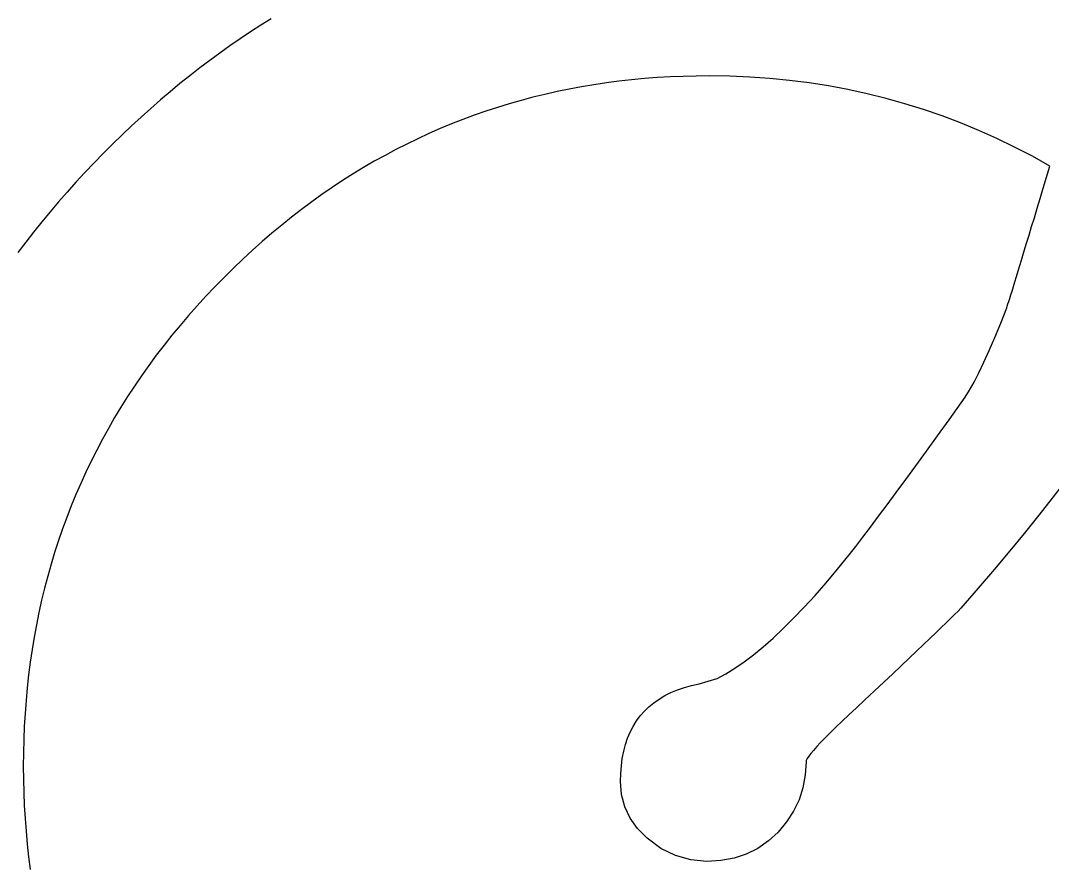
# Model space of a CAD drawing. Extents: x 99976 to 100136, y 99905 to 100011.
# Drawn here: x 100009.49354 to 100009.53496, y 100005.56369 to 100005.59764 of the extents above; entities that cross this region are included whole.
import ezdxf

# ---------------------------------------------------------------- set-up
doc = ezdxf.new("R2010")
doc.units = 0
doc.layers.add('TR_SN_ConstructionSigns', color=7, linetype='Continuous')

msp = doc.modelspace()

# ---------------------------------------------------------------- linework, layer by layer
at = {"layer": 'TR_SN_ConstructionSigns'}
for p, q in [((100009.503616, 100005.597716), (100009.503197, 100005.597454)), ((100009.50278, 100005.597185), (100009.502367, 100005.596909)), ((100009.503197, 100005.597454), (100009.50278, 100005.597185)), ((100009.502367, 100005.596909), (100009.501956, 100005.596626)), ((100009.501548, 100005.596336), (100009.501143, 100005.596039)), ((100009.501956, 100005.596626), (100009.501548, 100005.596336)), ((100009.501143, 100005.596039), (100009.500741, 100005.595735)), ((100009.500341, 100005.595424), (100009.499945, 100005.595106)), ((100009.500741, 100005.595735), (100009.500341, 100005.595424)), ((100009.521221, 100005.595416), (100009.520691, 100005.595412)), ((100009.522035, 100005.595405), (100009.521221, 100005.595416)), ((100009.499945, 100005.595106), (100009.499551, 100005.594781)), ((100009.516581, 100005.595062), (100009.516084, 100005.594978)), ((100009.517082, 100005.595136), (100009.516581, 100005.595062)), ((100009.517587, 100005.595202), (100009.517082, 100005.595136)), ((100009.518095, 100005.595259), (100009.517587, 100005.595202)), ((100009.518607, 100005.595307), (100009.518095, 100005.595259)), ((100009.519122, 100005.595346), (100009.518607, 100005.595307)), ((100009.519642, 100005.595377), (100009.519122, 100005.595346)), ((100009.520164, 100005.595399), (100009.519642, 100005.595377)), ((100009.520691, 100005.595412), (100009.520164, 100005.595399)), ((100009.522842, 100005.595372), (100009.522035, 100005.595405)), ((100009.523643, 100005.595316), (100009.522842, 100005.595372)), ((100009.524438, 100005.595237), (100009.523643, 100005.595316)), ((100009.525227, 100005.595137), (100009.524438, 100005.595237)), ((100009.526009, 100005.595014), (100009.525227, 100005.595137)), ((100009.526785, 100005.594868), (100009.526009, 100005.595014)), ((100009.499551, 100005.594781), (100009.49916, 100005.594449)), ((100009.514614, 100005.594676), (100009.514131, 100005.594558)), ((100009.5151, 100005.594786), (100009.514614, 100005.594676)), ((100009.51559, 100005.594886), (100009.5151, 100005.594786)), ((100009.516084, 100005.594978), (100009.51559, 100005.594886)), ((100009.527554, 100005.594701), (100009.526785, 100005.594868)), ((100009.528318, 100005.594511), (100009.527554, 100005.594701)), ((100009.49916, 100005.594449), (100009.498772, 100005.59411)), ((100009.513177, 100005.594295), (100009.512705, 100005.594151)), ((100009.513652, 100005.594431), (100009.513177, 100005.594295)), ((100009.514131, 100005.594558), (100009.513652, 100005.594431)), ((100009.529075, 100005.594298), (100009.528318, 100005.594511)), ((100009.529825, 100005.594063), (100009.529075, 100005.594298)), ((100009.498387, 100005.593764), (100009.498005, 100005.593411)), ((100009.498772, 100005.59411), (100009.498387, 100005.593764)), ((100009.511772, 100005.593836), (100009.511312, 100005.593665)), ((100009.512237, 100005.593998), (100009.511772, 100005.593836)), ((100009.512705, 100005.594151), (100009.512237, 100005.593998)), ((100009.53057, 100005.593806), (100009.529825, 100005.594063)), ((100009.531308, 100005.593527), (100009.53057, 100005.593806)), ((100009.498005, 100005.593411), (100009.497625, 100005.593052)), ((100009.510854, 100005.593485), (100009.510401, 100005.593297)), ((100009.511312, 100005.593665), (100009.510854, 100005.593485)), ((100009.532039, 100005.593225), (100009.531308, 100005.593527)), ((100009.497625, 100005.593052), (100009.497248, 100005.592685)), ((100009.509951, 100005.5931), (100009.509505, 100005.592894)), ((100009.510401, 100005.593297), (100009.509951, 100005.5931)), ((100009.532765, 100005.592901), (100009.532039, 100005.593225)), ((100009.497248, 100005.592685), (100009.496874, 100005.592311)), ((100009.509062, 100005.59268), (100009.508623, 100005.592457)), ((100009.509505, 100005.592894), (100009.509062, 100005.59268)), ((100009.533484, 100005.592554), (100009.532765, 100005.592901)), ((100009.534197, 100005.592185), (100009.533484, 100005.592554)), ((100009.496874, 100005.592311), (100009.496499, 100005.591925)), ((100009.508188, 100005.592224), (100009.507756, 100005.591984)), ((100009.508623, 100005.592457), (100009.508188, 100005.592224)), ((100009.534904, 100005.591794), (100009.534197, 100005.592185)), ((100009.496499, 100005.591925), (100009.49613, 100005.591536)), ((100009.507328, 100005.591734), (100009.506904, 100005.591476)), ((100009.507756, 100005.591984), (100009.507328, 100005.591734)), ((100009.534767, 100005.591342), (100009.534904, 100005.591794)), ((100009.49613, 100005.591536), (100009.495768, 100005.591144)), ((100009.506904, 100005.591476), (100009.506483, 100005.591209)), ((100009.534636, 100005.590909), (100009.534767, 100005.591342)), ((100009.495768, 100005.591144), (100009.495414, 100005.59075)), ((100009.506066, 100005.590933), (100009.505652, 100005.590648)), ((100009.506483, 100005.591209), (100009.506066, 100005.590933)), ((100009.534511, 100005.590494), (100009.534636, 100005.590909)), ((100009.495414, 100005.59075), (100009.495067, 100005.590352)), ((100009.505652, 100005.590648), (100009.505243, 100005.590355)), ((100009.534391, 100005.590097), (100009.534511, 100005.590494)), ((100009.495067, 100005.590352), (100009.494726, 100005.589951)), ((100009.504836, 100005.590053), (100009.504434, 100005.589742)), ((100009.505243, 100005.590355), (100009.504836, 100005.590053)), ((100009.534276, 100005.589719), (100009.534391, 100005.590097)), ((100009.494726, 100005.589951), (100009.494394, 100005.589548)), ((100009.504434, 100005.589742), (100009.504035, 100005.589422)), ((100009.534167, 100005.589359), (100009.534276, 100005.589719)), ((100009.494394, 100005.589548), (100009.494068, 100005.589141)), ((100009.504035, 100005.589422), (100009.50364, 100005.589094)), ((100009.534063, 100005.589017), (100009.534167, 100005.589359)), ((100009.494068, 100005.589141), (100009.493749, 100005.588732)), ((100009.50364, 100005.589094), (100009.503248, 100005.588757)), ((100009.533965, 100005.588694), (100009.534063, 100005.589017)), ((100009.493749, 100005.588732), (100009.493438, 100005.58832)), ((100009.50286, 100005.588411), (100009.502476, 100005.588056)), ((100009.503248, 100005.588757), (100009.50286, 100005.588411)), ((100009.533786, 100005.588103), (100009.533873, 100005.588389)), ((100009.533873, 100005.588389), (100009.533965, 100005.588694)), ((100009.502476, 100005.588056), (100009.502095, 100005.587693)), ((100009.533704, 100005.587835), (100009.533786, 100005.588103)), ((100009.502095, 100005.587693), (100009.501718, 100005.587321)), ((100009.533557, 100005.587354), (100009.533628, 100005.587585)), ((100009.533628, 100005.587585), (100009.533704, 100005.587835)), ((100009.501718, 100005.587321), (100009.501347, 100005.586942)), ((100009.533432, 100005.586947), (100009.533492, 100005.587141)), ((100009.533492, 100005.587141), (100009.533557, 100005.587354)), ((100009.501347, 100005.586942), (100009.500985, 100005.58656)), ((100009.533329, 100005.586613), (100009.533378, 100005.586771)), ((100009.533378, 100005.586771), (100009.533432, 100005.586947)), ((100009.500985, 100005.58656), (100009.500632, 100005.586174)), ((100009.533216, 100005.586251), (100009.533249, 100005.586353)), ((100009.533249, 100005.586353), (100009.533286, 100005.586474)), ((100009.533286, 100005.586474), (100009.533329, 100005.586613)), ((100009.500632, 100005.586174), (100009.500287, 100005.585785)), ((100009.532924, 100005.585481), (100009.533168, 100005.586101)), ((100009.533168, 100005.586101), (100009.533189, 100005.586167)), ((100009.533189, 100005.586167), (100009.533216, 100005.586251)), ((100009.500287, 100005.585785), (100009.499951, 100005.585391)), ((100009.532689, 100005.58491), (100009.532924, 100005.585481)), ((100009.499951, 100005.585391), (100009.499624, 100005.584994)), ((100009.499624, 100005.584994), (100009.499306, 100005.584594)), ((100009.532465, 100005.584388), (100009.532689, 100005.58491)), ((100009.499306, 100005.584594), (100009.498996, 100005.584189)), ((100009.53225, 100005.583914), (100009.532465, 100005.584388)), ((100009.498996, 100005.584189), (100009.498695, 100005.583781)), ((100009.532046, 100005.583488), (100009.53225, 100005.583914)), ((100009.498695, 100005.583781), (100009.498403, 100005.583369)), ((100009.531852, 100005.583111), (100009.532046, 100005.583488)), ((100009.498403, 100005.583369), (100009.498119, 100005.582953)), ((100009.531668, 100005.582783), (100009.531852, 100005.583111)), ((100009.498119, 100005.582953), (100009.497844, 100005.582533)), ((100009.531494, 100005.582503), (100009.531668, 100005.582783)), ((100009.497844, 100005.582533), (100009.497578, 100005.58211)), ((100009.530847, 100005.581597), (100009.53133, 100005.582272)), ((100009.53133, 100005.582272), (100009.531494, 100005.582503)), ((100009.497578, 100005.58211), (100009.497321, 100005.581683)), ((100009.497321, 100005.581683), (100009.497072, 100005.581252)), ((100009.530383, 100005.580952), (100009.530847, 100005.581597)), ((100009.497072, 100005.581252), (100009.496832, 100005.580818)), ((100009.529939, 100005.580338), (100009.530383, 100005.580952)), ((100009.496832, 100005.580818), (100009.496601, 100005.58038)), ((100009.496601, 100005.58038), (100009.496378, 100005.579938)), ((100009.529516, 100005.579753), (100009.529939, 100005.580338)), ((100009.496378, 100005.579938), (100009.496164, 100005.579492)), ((100009.529111, 100005.579199), (100009.529516, 100005.579753)), ((100009.496164, 100005.579492), (100009.495959, 100005.579043)), ((100009.495959, 100005.579043), (100009.495763, 100005.57859)), ((100009.528727, 100005.578675), (100009.529111, 100005.579199)), ((100009.535353, 100005.578914), (100009.534897, 100005.578322)), ((100009.495763, 100005.57859), (100009.495575, 100005.578133)), ((100009.528363, 100005.578181), (100009.528727, 100005.578675)), ((100009.495575, 100005.578133), (100009.495397, 100005.577672)), ((100009.528018, 100005.577718), (100009.528363, 100005.578181)), ((100009.534897, 100005.578322), (100009.534402, 100005.577694)), ((100009.495397, 100005.577672), (100009.495226, 100005.577208)), ((100009.527694, 100005.577284), (100009.528018, 100005.577718)), ((100009.534402, 100005.577694), (100009.533867, 100005.57703)), ((100009.495226, 100005.577208), (100009.495065, 100005.57674)), ((100009.527389, 100005.576881), (100009.527694, 100005.577284)), ((100009.527104, 100005.576508), (100009.527389, 100005.576881)), ((100009.533867, 100005.57703), (100009.533292, 100005.576332)), ((100009.495065, 100005.57674), (100009.494912, 100005.576268)), ((100009.526839, 100005.576165), (100009.527104, 100005.576508)), ((100009.494912, 100005.576268), (100009.494768, 100005.575792)), ((100009.526372, 100005.575592), (100009.526839, 100005.576165)), ((100009.533292, 100005.576332), (100009.532677, 100005.575598)), ((100009.494768, 100005.575792), (100009.494633, 100005.575313)), ((100009.525916, 100005.575051), (100009.526372, 100005.575592)), ((100009.532677, 100005.575598), (100009.532022, 100005.574829)), ((100009.494633, 100005.575313), (100009.494507, 100005.57483)), ((100009.494507, 100005.57483), (100009.494389, 100005.574343)), ((100009.525468, 100005.574541), (100009.525916, 100005.575051)), ((100009.532022, 100005.574829), (100009.531328, 100005.574024)), ((100009.494389, 100005.574343), (100009.49428, 100005.573853)), ((100009.525031, 100005.574064), (100009.525468, 100005.574541)), ((100009.524603, 100005.573618), (100009.525031, 100005.574064)), ((100009.531209, 100005.573905), (100009.53107, 100005.573768)), ((100009.531328, 100005.574024), (100009.531209, 100005.573905)), ((100009.49428, 100005.573853), (100009.494179, 100005.573358)), ((100009.524185, 100005.573204), (100009.524603, 100005.573618)), ((100009.530912, 100005.573613), (100009.530733, 100005.573439)), ((100009.53107, 100005.573768), (100009.530912, 100005.573613)), ((100009.494179, 100005.573358), (100009.494088, 100005.57286)), ((100009.523777, 100005.572822), (100009.524185, 100005.573204)), ((100009.530534, 100005.573247), (100009.530316, 100005.573037)), ((100009.530733, 100005.573439), (100009.530534, 100005.573247)), ((100009.494088, 100005.57286), (100009.494005, 100005.572359)), ((100009.523378, 100005.572471), (100009.523777, 100005.572822)), ((100009.530077, 100005.572809), (100009.529818, 100005.572562)), ((100009.530316, 100005.573037), (100009.530077, 100005.572809)), ((100009.494005, 100005.572359), (100009.493931, 100005.571853)), ((100009.522989, 100005.572153), (100009.523378, 100005.572471)), ((100009.52954, 100005.572297), (100009.529241, 100005.572014)), ((100009.529818, 100005.572562), (100009.52954, 100005.572297)), ((100009.493931, 100005.571853), (100009.493865, 100005.571344)), ((100009.52224, 100005.571611), (100009.52261, 100005.571866)), ((100009.52261, 100005.571866), (100009.522989, 100005.572153)), ((100009.529241, 100005.572014), (100009.528923, 100005.571713)), ((100009.52188, 100005.571389), (100009.52224, 100005.571611)), ((100009.528584, 100005.571393), (100009.528226, 100005.571055)), ((100009.528923, 100005.571713), (100009.528584, 100005.571393)), ((100009.493865, 100005.571344), (100009.493809, 100005.570831)), ((100009.520507, 100005.570921), (100009.520815, 100005.57099)), ((100009.520815, 100005.57099), (100009.52153, 100005.571197)), ((100009.52153, 100005.571197), (100009.52188, 100005.571389)), ((100009.528226, 100005.571055), (100009.527848, 100005.570699)), ((100009.493809, 100005.570831), (100009.493761, 100005.570315)), ((100009.519431, 100005.570512), (100009.519676, 100005.570634)), ((100009.519676, 100005.570634), (100009.519937, 100005.570743)), ((100009.519937, 100005.570743), (100009.520214, 100005.570839)), ((100009.520214, 100005.570839), (100009.520507, 100005.570921)), ((100009.527848, 100005.570699), (100009.527449, 100005.570324)), ((100009.493761, 100005.570315), (100009.493721, 100005.569794)), ((100009.51879, 100005.570063), (100009.518987, 100005.570226)), ((100009.518987, 100005.570226), (100009.519201, 100005.570375)), ((100009.519201, 100005.570375), (100009.519431, 100005.570512)), ((100009.527449, 100005.570324), (100009.527126, 100005.570025)), ((100009.493721, 100005.569794), (100009.493691, 100005.56927)), ((100009.518442, 100005.569697), (100009.518608, 100005.569886)), ((100009.518608, 100005.569886), (100009.51879, 100005.570063)), ((100009.526827, 100005.569745), (100009.526551, 100005.569484)), ((100009.527126, 100005.570025), (100009.526827, 100005.569745)), ((100009.518157, 100005.569276), (100009.518291, 100005.569493)), ((100009.518291, 100005.569493), (100009.518442, 100005.569697)), ((100009.526551, 100005.569484), (100009.5263, 100005.569242)), ((100009.493691, 100005.56927), (100009.493669, 100005.568742)), ((100009.517935, 100005.568802), (100009.518038, 100005.569046)), ((100009.518038, 100005.569046), (100009.518157, 100005.569276)), ((100009.526072, 100005.569018), (100009.525868, 100005.568814)), ((100009.5263, 100005.569242), (100009.526072, 100005.569018)), ((100009.493669, 100005.568742), (100009.493656, 100005.56821)), ((100009.517777, 100005.568275), (100009.517848, 100005.568545)), ((100009.517848, 100005.568545), (100009.517935, 100005.568802)), ((100009.525689, 100005.568628), (100009.525533, 100005.568461)), ((100009.525868, 100005.568814), (100009.525689, 100005.568628)), ((100009.493656, 100005.56821), (100009.493652, 100005.567675)), ((100009.517721, 100005.567991), (100009.517777, 100005.568275)), ((100009.525293, 100005.568184), (100009.52521, 100005.568074)), ((100009.525401, 100005.568313), (100009.525293, 100005.568184)), ((100009.525533, 100005.568461), (100009.525401, 100005.568313)), ((100009.493652, 100005.567675), (100009.493656, 100005.567144)), ((100009.517658, 100005.567382), (100009.517682, 100005.567693)), ((100009.517682, 100005.567693), (100009.517721, 100005.567991)), ((100009.525102, 100005.567857), (100009.525071, 100005.567322)), ((100009.525114, 100005.567911), (100009.525102, 100005.567857)), ((100009.52515, 100005.567983), (100009.525114, 100005.567911)), ((100009.52521, 100005.568074), (100009.52515, 100005.567983)), ((100009.51765, 100005.567058), (100009.517658, 100005.567382)), ((100009.525071, 100005.567322), (100009.524977, 100005.566812)), ((100009.493656, 100005.567144), (100009.493669, 100005.566617)), ((100009.517693, 100005.566536), (100009.51765, 100005.567058)), ((100009.493669, 100005.566617), (100009.493691, 100005.566094)), ((100009.517822, 100005.566047), (100009.517693, 100005.566536)), ((100009.524977, 100005.566812), (100009.524821, 100005.566328)), ((100009.493691, 100005.566094), (100009.493721, 100005.565574)), ((100009.518036, 100005.565592), (100009.517822, 100005.566047)), ((100009.524821, 100005.566328), (100009.524603, 100005.56587)), ((100009.524603, 100005.56587), (100009.524322, 100005.565438)), ((100009.493721, 100005.565574), (100009.493761, 100005.565058)), ((100009.518336, 100005.565169), (100009.518036, 100005.565592)), ((100009.524322, 100005.565438), (100009.523979, 100005.565031)), ((100009.493761, 100005.565058), (100009.493809, 100005.564545)), ((100009.518722, 100005.56478), (100009.518336, 100005.565169)), ((100009.519274, 100005.564373), (100009.518722, 100005.56478)), ((100009.523979, 100005.565031), (100009.523588, 100005.56467)), ((100009.493809, 100005.564545), (100009.493865, 100005.564036)), ((100009.519858, 100005.564082), (100009.519274, 100005.564373)), ((100009.523162, 100005.564374), (100009.522703, 100005.564144)), ((100009.523588, 100005.56467), (100009.523162, 100005.564374)), ((100009.493865, 100005.564036), (100009.493931, 100005.56353)), ((100009.520473, 100005.563907), (100009.519858, 100005.564082)), ((100009.522209, 100005.56398), (100009.521682, 100005.563882)), ((100009.522703, 100005.564144), (100009.522209, 100005.56398)), ((100009.52112, 100005.563849), (100009.520473, 100005.563907)), ((100009.521682, 100005.563882), (100009.52112, 100005.563849))]:
    msp.add_line(p, q, dxfattribs=at)

doc.saveas('drawing.dxf')
